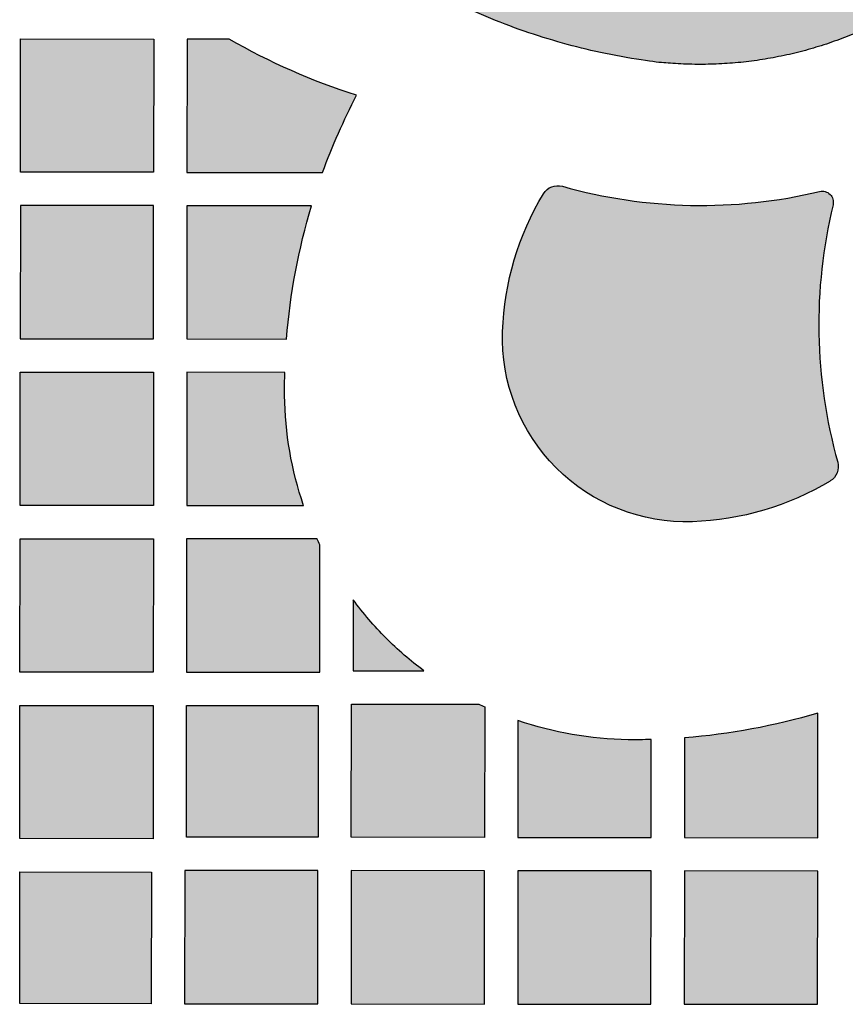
# Model space of a CAD drawing. Header units: millimetres. Extents: x -3873 to -97, y 912 to 4165.
# Tile 609 of 656: x -461 to -387, y 3800 to 3888. Entities that reach past the tile are written whole.
import ezdxf

# ---------------------------------------------------------------- set-up
doc = ezdxf.new("R2010")
doc.units = ezdxf.units.MM
doc.layers.add('pattern', color=7, linetype='Continuous', true_color=0x000000)

msp = doc.modelspace()

# ---------------------------------------------------------------- hatches: boundary and pattern name
at = {"layer": 'pattern'}
for points in [[(-434.71, 3918.476), (-434.71, 3918.437), (-434.71, 3918.398), (-434.708, 3918.358), (-434.706, 3918.319), (-434.703, 3918.279), (-434.7, 3918.24), (-434.696, 3918.2), (-434.69, 3918.161), (-434.685, 3918.122), (-434.678, 3918.082), (-434.671, 3918.043), (-434.662, 3918.004), (-434.654, 3917.965), (-434.644, 3917.927), (-434.633, 3917.888), (-434.622, 3917.85), (-434.61, 3917.812), (-434.598, 3917.774), (-434.584, 3917.737), (-434.57, 3917.7), (-434.555, 3917.663), (-434.54, 3917.627), (-434.524, 3917.591), (-434.507, 3917.555), (-434.489, 3917.52), (-434.471, 3917.485), (-434.452, 3917.451), (-434.433, 3917.417), (-434.413, 3917.384), (-434.392, 3917.351), (-434.371, 3917.319), (-434.349, 3917.287), (-433.721, 3916.406), (-433.074, 3915.535), (-432.409, 3914.673), (-431.726, 3913.823), (-431.026, 3912.984), (-430.308, 3912.157), (-429.573, 3911.342), (-428.822, 3910.54), (-428.054, 3909.752), (-427.27, 3908.977), (-426.47, 3908.217), (-425.656, 3907.471), (-424.826, 3906.741), (-423.982, 3906.027), (-423.124, 3905.329), (-422.252, 3904.647), (-421.368, 3903.982), (-420.471, 3903.335), (-419.561, 3902.706), (-418.641, 3902.094), (-417.71, 3901.501), (-416.768, 3900.926), (-415.816, 3900.37), (-414.855, 3899.833), (-413.886, 3899.316), (-412.908, 3898.818), (-411.923, 3898.339), (-410.93, 3897.881), (-409.932, 3897.442), (-408.928, 3897.024), (-407.918, 3896.626), (-406.904, 3896.248), (-406.141, 3895.982), (-405.367, 3895.735), (-404.583, 3895.507), (-403.79, 3895.299), (-402.988, 3895.11), (-402.179, 3894.942), (-401.363, 3894.794), (-400.54, 3894.668), (-399.712, 3894.563), (-398.879, 3894.481), (-398.043, 3894.42), (-397.204, 3894.381), (-396.363, 3894.364), (-395.521, 3894.371), (-394.679, 3894.399), (-393.838, 3894.45), (-392.998, 3894.524), (-392.161, 3894.62), (-391.327, 3894.738), (-390.498, 3894.878), (-389.674, 3895.04), (-388.856, 3895.224), (-388.045, 3895.429), (-387.241, 3895.655), (-386.446, 3895.901), (-385.66, 3896.167), (-384.885, 3896.453), (-384.12, 3896.758), (-383.366, 3897.081), (-382.624, 3897.422), (-381.895, 3897.781), (-381.179, 3898.156), (-381.163, 3898.165), (-381.146, 3898.173), (-381.129, 3898.181), (-381.112, 3898.189), (-381.094, 3898.197), (-381.076, 3898.204), (-381.058, 3898.211), (-381.04, 3898.218), (-381.021, 3898.224), (-381.003, 3898.231), (-380.984, 3898.236), (-380.965, 3898.242), (-380.945, 3898.247), (-380.926, 3898.251), (-380.906, 3898.255), (-380.886, 3898.259), (-380.867, 3898.263), (-380.846, 3898.266), (-380.826, 3898.269), (-380.806, 3898.271), (-380.786, 3898.273), (-380.765, 3898.274), (-380.745, 3898.275), (-380.724, 3898.276), (-380.704, 3898.276), (-380.683, 3898.276), (-380.662, 3898.275), (-380.642, 3898.274), (-380.621, 3898.273), (-380.6, 3898.271), (-380.58, 3898.268), (-380.559, 3898.266), (-380.539, 3898.262), (-380.518, 3898.259), (-380.498, 3898.255), (-380.478, 3898.25), (-380.458, 3898.245), (-380.438, 3898.24), (-380.418, 3898.234), (-380.398, 3898.228), (-380.378, 3898.222), (-380.359, 3898.215), (-380.34, 3898.208), (-380.321, 3898.2), (-380.302, 3898.192), (-380.284, 3898.184), (-380.265, 3898.175), (-380.247, 3898.166), (-380.229, 3898.156), (-380.212, 3898.147), (-380.195, 3898.137), (-380.177, 3898.126), (-380.161, 3898.116), (-380.144, 3898.105), (-380.128, 3898.094), (-380.112, 3898.082), (-380.097, 3898.071), (-380.081, 3898.059), (-380.066, 3898.046), (-380.052, 3898.034), (-380.037, 3898.022), (-380.023, 3898.009), (-380.01, 3897.996), (-379.996, 3897.983), (-376.451, 3894.431), (-376.433, 3894.413), (-376.416, 3894.394), (-376.399, 3894.375), (-376.383, 3894.356), (-376.367, 3894.336), (-376.352, 3894.315), (-376.337, 3894.294), (-376.322, 3894.273), (-376.308, 3894.251), (-376.295, 3894.229), (-376.282, 3894.206), (-376.27, 3894.183), (-376.258, 3894.16), (-376.247, 3894.136), (-376.237, 3894.112), (-376.227, 3894.088), (-376.218, 3894.063), (-376.209, 3894.039), (-376.201, 3894.014), (-376.194, 3893.989), (-376.187, 3893.963), (-376.182, 3893.938), (-376.176, 3893.913), (-376.172, 3893.887), (-376.168, 3893.862), (-376.165, 3893.836), (-376.162, 3893.81), (-376.16, 3893.785), (-376.159, 3893.759), (-376.158, 3893.734), (-376.159, 3893.709), (-376.159, 3893.684), (-376.161, 3893.659), (-376.163, 3893.633), (-376.165, 3893.608), (-376.169, 3893.583), (-376.172, 3893.558), (-376.177, 3893.532), (-376.182, 3893.507), (-376.188, 3893.482), (-376.195, 3893.457), (-376.202, 3893.432), (-376.21, 3893.407), (-376.219, 3893.383), (-376.228, 3893.358), (-376.238, 3893.334), (-376.248, 3893.31), (-376.259, 3893.286), (-376.271, 3893.263), (-376.284, 3893.24), (-376.297, 3893.217), (-376.31, 3893.195), (-376.324, 3893.173), (-376.339, 3893.152), (-376.354, 3893.131), (-376.37, 3893.11), (-376.386, 3893.09), (-376.402, 3893.07), (-376.419, 3893.051), (-376.437, 3893.032), (-376.455, 3893.014), (-376.473, 3892.996), (-376.492, 3892.979), (-376.511, 3892.963), (-377.239, 3892.36), (-377.986, 3891.773), (-378.753, 3891.203), (-379.538, 3890.652), (-380.341, 3890.119), (-381.161, 3889.605), (-381.998, 3889.112), (-382.851, 3888.64), (-383.719, 3888.19), (-384.6, 3887.763), (-385.496, 3887.359), (-386.403, 3886.978), (-387.322, 3886.622), (-388.251, 3886.291), (-389.19, 3885.985), (-390.137, 3885.705), (-391.091, 3885.451), (-392.052, 3885.223), (-393.018, 3885.022), (-393.988, 3884.847), (-394.96, 3884.699), (-395.935, 3884.577), (-396.91, 3884.483), (-397.885, 3884.415), (-398.859, 3884.373), (-399.83, 3884.358), (-400.798, 3884.369), (-401.761, 3884.406), (-402.719, 3884.468), (-403.67, 3884.554), (-404.614, 3884.666), (-405.549, 3884.801), (-407.252, 3885.096), (-408.957, 3885.442), (-410.662, 3885.841), (-412.364, 3886.292), (-414.061, 3886.796), (-415.751, 3887.352), (-417.431, 3887.962), (-419.1, 3888.625), (-420.753, 3889.341), (-422.389, 3890.108), (-424.006, 3890.927), (-425.601, 3891.797), (-427.172, 3892.717), (-428.715, 3893.685), (-430.23, 3894.702), (-431.714, 3895.764), (-433.165, 3896.872), (-434.581, 3898.023), (-435.959, 3899.215), (-437.299, 3900.447), (-438.598, 3901.717), (-439.855, 3903.023), (-441.068, 3904.362), (-442.236, 3905.734), (-443.359, 3907.134), (-444.434, 3908.562), (-445.462, 3910.015), (-446.441, 3911.49), (-447.371, 3912.985), (-448.252, 3914.498), (-449.082, 3916.027), (-449.863, 3917.569), (-449.888, 3917.622), (-449.911, 3917.676), (-449.933, 3917.731), (-449.954, 3917.786), (-449.972, 3917.842), (-449.989, 3917.899), (-450.005, 3917.956), (-450.018, 3918.014), (-450.03, 3918.072), (-450.041, 3918.13), (-450.049, 3918.189), (-450.056, 3918.248), (-450.061, 3918.307), (-450.064, 3918.366), (-450.066, 3918.424), (-450.066, 3918.542), (-450.064, 3918.6), (-450.061, 3918.659), (-450.056, 3918.718), (-450.049, 3918.777), (-450.04, 3918.835), (-450.03, 3918.894), (-450.018, 3918.952), (-450.004, 3919.01), (-449.989, 3919.067), (-449.972, 3919.124), (-449.953, 3919.18), (-449.933, 3919.235), (-449.911, 3919.29), (-449.887, 3919.344), (-449.862, 3919.397), (-449.08, 3920.938), (-448.248, 3922.466), (-447.366, 3923.978), (-446.435, 3925.473), (-445.455, 3926.947), (-444.426, 3928.399), (-443.349, 3929.826), (-442.225, 3931.225), (-441.056, 3932.596), (-439.841, 3933.934), (-438.583, 3935.239), (-437.283, 3936.508), (-435.942, 3937.739), (-434.563, 3938.93), (-433.146, 3940.079), (-431.695, 3941.186), (-430.21, 3942.247), (-428.694, 3943.262), (-427.149, 3944.229), (-425.578, 3945.147), (-423.982, 3946.016), (-422.365, 3946.834), (-420.728, 3947.6), (-419.074, 3948.314), (-417.405, 3948.975), (-415.724, 3949.584), (-414.034, 3950.139), (-412.336, 3950.641), (-410.633, 3951.091), (-408.928, 3951.488), (-407.223, 3951.833), (-405.52, 3952.126), (-404.584, 3952.26), (-403.64, 3952.371), (-402.689, 3952.457), (-401.731, 3952.518), (-400.768, 3952.554), (-399.8, 3952.564), (-398.829, 3952.548), (-397.856, 3952.506), (-396.881, 3952.437), (-395.905, 3952.341), (-394.931, 3952.219), (-393.958, 3952.07), (-392.989, 3951.895), (-392.023, 3951.692), (-391.063, 3951.464), (-390.108, 3951.209), (-389.162, 3950.927), (-388.223, 3950.621), (-387.294, 3950.289), (-386.376, 3949.932), (-385.468, 3949.551), (-384.574, 3949.146), (-383.692, 3948.718), (-382.825, 3948.267), (-381.973, 3947.794), (-381.136, 3947.301), (-380.316, 3946.787), (-379.514, 3946.253), (-378.729, 3945.7), (-377.963, 3945.13), (-377.216, 3944.543), (-376.488, 3943.939), (-376.469, 3943.923), (-376.451, 3943.905), (-376.433, 3943.888), (-376.415, 3943.87), (-376.397, 3943.851), (-376.38, 3943.832), (-376.364, 3943.812), (-376.348, 3943.792), (-376.332, 3943.771), (-376.317, 3943.75), (-376.302, 3943.729), (-376.288, 3943.707), (-376.275, 3943.684), (-376.262, 3943.662), (-376.249, 3943.638), (-376.238, 3943.615), (-376.226, 3943.591), (-376.216, 3943.567), (-376.206, 3943.543), (-376.197, 3943.519), (-376.188, 3943.494), (-376.18, 3943.469), (-376.173, 3943.445), (-376.167, 3943.419), (-376.161, 3943.394), (-376.155, 3943.369), (-376.151, 3943.344), (-376.147, 3943.319), (-376.144, 3943.293), (-376.141, 3943.268), (-376.139, 3943.243), (-376.138, 3943.218), (-376.137, 3943.193), (-376.137, 3943.167), (-376.138, 3943.142), (-376.139, 3943.117), (-376.141, 3943.091), (-376.143, 3943.066), (-376.146, 3943.04), (-376.15, 3943.014), (-376.155, 3942.989), (-376.16, 3942.963), (-376.166, 3942.938), (-376.173, 3942.913), (-376.18, 3942.888), (-376.188, 3942.863), (-376.196, 3942.838), (-376.206, 3942.814), (-376.215, 3942.789), (-376.226, 3942.766), (-376.237, 3942.742), (-376.249, 3942.718), (-376.261, 3942.695), (-376.274, 3942.673), (-376.287, 3942.651), (-376.301, 3942.629), (-376.316, 3942.607), (-376.331, 3942.586), (-376.346, 3942.566), (-376.362, 3942.546), (-376.378, 3942.526), (-376.395, 3942.507), (-376.412, 3942.489), (-376.43, 3942.471), (-379.978, 3938.922), (-379.992, 3938.909), (-380.005, 3938.896), (-380.019, 3938.883), (-380.034, 3938.871), (-380.049, 3938.858), (-380.064, 3938.846), (-380.079, 3938.834), (-380.094, 3938.823), (-380.11, 3938.811), (-380.127, 3938.8), (-380.143, 3938.789), (-380.16, 3938.779), (-380.177, 3938.768), (-380.194, 3938.758), (-380.212, 3938.749), (-380.23, 3938.739), (-380.248, 3938.73), (-380.266, 3938.722), (-380.285, 3938.713), (-380.303, 3938.705), (-380.322, 3938.698), (-380.341, 3938.69), (-380.361, 3938.683), (-380.38, 3938.677), (-380.4, 3938.671), (-380.42, 3938.665), (-380.44, 3938.66), (-380.46, 3938.655), (-380.48, 3938.651), (-380.501, 3938.647), (-380.521, 3938.643), (-380.542, 3938.64), (-380.562, 3938.637), (-380.583, 3938.635), (-380.603, 3938.633), (-380.624, 3938.631), (-380.645, 3938.63), (-380.665, 3938.63), (-380.686, 3938.629), (-380.707, 3938.63), (-380.727, 3938.63), (-380.748, 3938.631), (-380.768, 3938.633), (-380.788, 3938.635), (-380.809, 3938.637), (-380.829, 3938.64), (-380.849, 3938.643), (-380.869, 3938.646), (-380.889, 3938.65), (-380.908, 3938.654), (-380.928, 3938.659), (-380.947, 3938.664), (-380.966, 3938.669), (-380.985, 3938.675), (-381.004, 3938.681), (-381.022, 3938.688), (-381.04, 3938.694), (-381.059, 3938.701), (-381.076, 3938.709), (-381.094, 3938.717), (-381.111, 3938.724), (-381.128, 3938.733), (-381.145, 3938.741), (-381.162, 3938.75), (-381.877, 3939.126), (-382.606, 3939.485), (-383.347, 3939.827), (-384.101, 3940.151), (-384.866, 3940.456), (-385.641, 3940.743), (-386.426, 3941.01), (-387.221, 3941.256), (-388.024, 3941.483), (-388.835, 3941.689), (-389.653, 3941.873), (-390.477, 3942.036), (-391.307, 3942.177), (-392.14, 3942.296), (-392.977, 3942.392), (-393.817, 3942.467), (-394.658, 3942.519), (-395.5, 3942.548), (-396.342, 3942.555), (-397.183, 3942.539), (-398.022, 3942.501), (-398.859, 3942.441), (-399.691, 3942.359), (-400.519, 3942.255), (-401.342, 3942.129), (-402.158, 3941.982), (-402.968, 3941.815), (-403.77, 3941.627), (-404.563, 3941.419), (-405.347, 3941.192), (-406.121, 3940.945), (-406.885, 3940.681), (-407.899, 3940.303), (-408.909, 3939.906), (-409.914, 3939.488), (-410.913, 3939.051), (-411.905, 3938.593), (-412.891, 3938.116), (-413.869, 3937.619), (-414.839, 3937.102), (-415.8, 3936.566), (-416.752, 3936.011), (-417.695, 3935.437), (-418.627, 3934.845), (-419.548, 3934.234), (-420.457, 3933.605), (-421.355, 3932.958), (-422.24, 3932.295), (-423.112, 3931.614), (-423.971, 3930.916), (-424.816, 3930.203), (-425.646, 3929.473), (-426.461, 3928.729), (-427.262, 3927.969), (-428.046, 3927.195), (-428.815, 3926.407), (-429.567, 3925.606), (-430.303, 3924.792), (-431.021, 3923.965), (-431.722, 3923.127), (-432.406, 3922.277), (-433.071, 3921.416), (-433.719, 3920.546), (-434.348, 3919.665), (-434.37, 3919.633), (-434.391, 3919.601), (-434.412, 3919.568), (-434.432, 3919.535), (-434.451, 3919.501), (-434.47, 3919.467), (-434.488, 3919.432), (-434.506, 3919.397), (-434.523, 3919.362), (-434.539, 3919.326), (-434.555, 3919.289), (-434.569, 3919.252), (-434.584, 3919.215), (-434.597, 3919.178), (-434.61, 3919.14), (-434.622, 3919.102), (-434.633, 3919.064), (-434.643, 3919.026), (-434.653, 3918.987), (-434.662, 3918.948), (-434.67, 3918.909), (-434.678, 3918.87), (-434.684, 3918.831), (-434.69, 3918.792), (-434.695, 3918.752), (-434.7, 3918.713), (-434.703, 3918.673), (-434.706, 3918.634), (-434.708, 3918.594), (-434.709, 3918.555), (-434.71, 3918.516)], [(-449.119, 3886.642), (-449.13, 3874.642), (-461.13, 3874.653), (-461.119, 3886.652)], [(-430.853, 3881.58), (-432.342, 3882.073), (-433.818, 3882.608), (-435.28, 3883.182), (-436.727, 3883.796), (-438.157, 3884.45), (-439.568, 3885.141), (-440.959, 3885.87), (-442.328, 3886.636), (-446.119, 3886.639), (-446.13, 3874.639), (-433.912, 3874.629), (-433.234, 3876.403), (-432.498, 3878.155), (-431.704, 3879.882)], [(-387.949, 3871.713), (-388.267, 3870.296), (-388.541, 3868.866), (-388.77, 3867.423), (-388.953, 3865.97), (-389.09, 3864.509), (-389.181, 3863.042), (-389.224, 3861.571), (-389.221, 3860.099), (-389.17, 3858.628), (-389.073, 3857.16), (-388.928, 3855.697), (-388.738, 3854.242), (-388.501, 3852.797), (-388.22, 3851.363), (-387.894, 3849.944), (-387.524, 3848.54), (-387.517, 3848.513), (-387.51, 3848.485), (-387.503, 3848.457), (-387.497, 3848.428), (-387.492, 3848.4), (-387.487, 3848.371), (-387.483, 3848.341), (-387.479, 3848.312), (-387.476, 3848.282), (-387.473, 3848.253), (-387.471, 3848.223), (-387.47, 3848.192), (-387.469, 3848.162), (-387.469, 3848.132), (-387.469, 3848.101), (-387.47, 3848.07), (-387.472, 3848.039), (-387.474, 3848.009), (-387.477, 3847.978), (-387.481, 3847.947), (-387.485, 3847.916), (-387.49, 3847.885), (-387.495, 3847.854), (-387.501, 3847.823), (-387.508, 3847.793), (-387.516, 3847.762), (-387.524, 3847.732), (-387.533, 3847.701), (-387.542, 3847.671), (-387.552, 3847.641), (-387.563, 3847.612), (-387.574, 3847.582), (-387.586, 3847.553), (-387.599, 3847.524), (-387.612, 3847.495), (-387.626, 3847.467), (-387.64, 3847.438), (-387.655, 3847.411), (-387.671, 3847.383), (-387.687, 3847.356), (-387.704, 3847.33), (-387.721, 3847.303), (-387.738, 3847.277), (-387.756, 3847.252), (-387.775, 3847.227), (-387.794, 3847.203), (-387.813, 3847.179), (-387.833, 3847.155), (-387.854, 3847.132), (-387.874, 3847.11), (-387.895, 3847.087), (-387.917, 3847.066), (-387.939, 3847.045), (-387.961, 3847.025), (-387.983, 3847.005), (-388.006, 3846.985), (-388.029, 3846.966), (-388.052, 3846.948), (-388.075, 3846.931), (-388.099, 3846.913), (-388.123, 3846.897), (-388.147, 3846.881), (-388.171, 3846.865), (-388.195, 3846.85), (-388.896, 3846.443), (-389.612, 3846.057), (-390.343, 3845.693), (-391.086, 3845.351), (-391.841, 3845.033), (-392.607, 3844.738), (-393.383, 3844.467), (-394.168, 3844.222), (-394.96, 3844.001), (-395.758, 3843.806), (-396.562, 3843.637), (-397.369, 3843.494), (-398.179, 3843.376), (-398.989, 3843.285), (-399.8, 3843.22), (-400.61, 3843.18), (-401.023, 3843.171), (-401.439, 3843.173), (-401.856, 3843.186), (-402.274, 3843.208), (-402.693, 3843.242), (-403.113, 3843.287), (-403.533, 3843.342), (-403.953, 3843.408), (-404.372, 3843.485), (-404.79, 3843.574), (-405.206, 3843.673), (-405.62, 3843.783), (-406.032, 3843.904), (-406.441, 3844.036), (-406.846, 3844.178), (-407.248, 3844.331), (-407.646, 3844.494), (-408.04, 3844.668), (-408.428, 3844.851), (-408.811, 3845.045), (-409.189, 3845.248), (-409.56, 3845.46), (-409.925, 3845.681), (-410.284, 3845.912), (-410.635, 3846.15), (-410.98, 3846.397), (-411.316, 3846.652), (-411.645, 3846.914), (-411.966, 3847.183), (-412.279, 3847.46), (-412.583, 3847.742), (-412.879, 3848.031), (-413.167, 3848.327), (-413.449, 3848.632), (-413.725, 3848.945), (-413.994, 3849.267), (-414.256, 3849.596), (-414.51, 3849.933), (-414.756, 3850.278), (-414.994, 3850.63), (-415.224, 3850.989), (-415.444, 3851.354), (-415.656, 3851.726), (-415.858, 3852.104), (-416.051, 3852.488), (-416.234, 3852.876), (-416.407, 3853.27), (-416.569, 3853.668), (-416.722, 3854.07), (-416.863, 3854.476), (-416.994, 3854.885), (-417.114, 3855.297), (-417.224, 3855.712), (-417.322, 3856.128), (-417.41, 3856.546), (-417.486, 3856.965), (-417.552, 3857.385), (-417.607, 3857.805), (-417.65, 3858.225), (-417.683, 3858.644), (-417.705, 3859.063), (-417.717, 3859.48), (-417.718, 3859.895), (-417.709, 3860.309), (-417.668, 3861.118), (-417.601, 3861.929), (-417.508, 3862.74), (-417.389, 3863.549), (-417.245, 3864.356), (-417.074, 3865.159), (-416.878, 3865.957), (-416.656, 3866.749), (-416.409, 3867.533), (-416.137, 3868.309), (-415.841, 3869.074), (-415.521, 3869.829), (-415.178, 3870.572), (-414.812, 3871.301), (-414.425, 3872.017), (-414.017, 3872.717), (-414.002, 3872.741), (-413.986, 3872.765), (-413.97, 3872.789), (-413.954, 3872.813), (-413.936, 3872.837), (-413.919, 3872.86), (-413.9, 3872.883), (-413.881, 3872.906), (-413.862, 3872.929), (-413.842, 3872.951), (-413.822, 3872.973), (-413.801, 3872.995), (-413.779, 3873.016), (-413.757, 3873.037), (-413.734, 3873.058), (-413.711, 3873.078), (-413.688, 3873.098), (-413.664, 3873.118), (-413.639, 3873.137), (-413.614, 3873.155), (-413.589, 3873.173), (-413.563, 3873.191), (-413.537, 3873.208), (-413.51, 3873.224), (-413.483, 3873.24), (-413.456, 3873.256), (-413.428, 3873.271), (-413.4, 3873.285), (-413.371, 3873.299), (-413.342, 3873.312), (-413.313, 3873.324), (-413.284, 3873.336), (-413.254, 3873.348), (-413.225, 3873.358), (-413.195, 3873.368), (-413.165, 3873.378), (-413.134, 3873.387), (-413.104, 3873.395), (-413.073, 3873.402), (-413.042, 3873.409), (-413.012, 3873.415), (-412.981, 3873.421), (-412.95, 3873.426), (-412.919, 3873.43), (-412.888, 3873.433), (-412.857, 3873.436), (-412.826, 3873.438), (-412.796, 3873.44), (-412.765, 3873.441), (-412.734, 3873.441), (-412.704, 3873.441), (-412.674, 3873.44), (-412.643, 3873.439), (-412.613, 3873.437), (-412.583, 3873.434), (-412.554, 3873.431), (-412.524, 3873.427), (-412.495, 3873.422), (-412.466, 3873.417), (-412.438, 3873.412), (-412.409, 3873.406), (-412.381, 3873.399), (-412.353, 3873.392), (-412.326, 3873.385), (-410.923, 3873.013), (-409.504, 3872.685), (-408.071, 3872.401), (-406.626, 3872.162), (-405.171, 3871.968), (-403.709, 3871.822), (-402.241, 3871.721), (-400.77, 3871.668), (-399.298, 3871.662), (-397.827, 3871.703), (-396.36, 3871.791), (-394.898, 3871.926), (-393.445, 3872.107), (-392.002, 3872.333), (-390.571, 3872.604), (-389.154, 3872.919), (-389.124, 3872.926), (-389.094, 3872.932), (-389.063, 3872.937), (-389.032, 3872.941), (-389.001, 3872.944), (-388.969, 3872.946), (-388.937, 3872.947), (-388.905, 3872.947), (-388.873, 3872.946), (-388.841, 3872.944), (-388.809, 3872.94), (-388.777, 3872.936), (-388.745, 3872.931), (-388.713, 3872.925), (-388.681, 3872.917), (-388.649, 3872.909), (-388.618, 3872.9), (-388.587, 3872.889), (-388.557, 3872.878), (-388.527, 3872.865), (-388.497, 3872.852), (-388.468, 3872.838), (-388.439, 3872.823), (-388.412, 3872.807), (-388.384, 3872.79), (-388.358, 3872.773), (-388.332, 3872.754), (-388.307, 3872.735), (-388.282, 3872.716), (-388.259, 3872.695), (-388.236, 3872.675), (-388.214, 3872.653), (-388.193, 3872.631), (-388.172, 3872.608), (-388.152, 3872.585), (-388.132, 3872.56), (-388.113, 3872.535), (-388.095, 3872.509), (-388.077, 3872.483), (-388.061, 3872.455), (-388.045, 3872.427), (-388.03, 3872.399), (-388.015, 3872.37), (-388.002, 3872.34), (-387.99, 3872.31), (-387.979, 3872.28), (-387.968, 3872.249), (-387.959, 3872.217), (-387.951, 3872.186), (-387.943, 3872.154), (-387.937, 3872.122), (-387.932, 3872.09), (-387.928, 3872.058), (-387.925, 3872.026), (-387.923, 3871.993), (-387.922, 3871.961), (-387.922, 3871.929), (-387.923, 3871.898), (-387.925, 3871.866), (-387.928, 3871.835), (-387.932, 3871.804), (-387.937, 3871.773), (-387.943, 3871.742)], [(-449.132, 3871.642), (-461.132, 3871.652), (-461.143, 3859.652), (-449.143, 3859.642)], [(-434.907, 3871.629), (-446.132, 3871.639), (-446.143, 3859.639), (-437.163, 3859.631), (-437.022, 3861.152), (-436.841, 3862.67), (-436.619, 3864.183), (-436.356, 3865.691), (-436.053, 3867.191), (-435.711, 3868.682), (-435.329, 3870.162)], [(-461.145, 3856.652), (-449.146, 3856.642), (-449.156, 3844.642), (-461.156, 3844.653)], [(-437.337, 3854.558), (-437.338, 3855.595), (-437.32, 3856.631), (-446.145, 3856.639), (-446.156, 3844.64), (-435.624, 3844.63), (-435.823, 3845.228), (-436.011, 3845.831), (-436.186, 3846.438), (-436.35, 3847.048), (-436.501, 3847.663), (-436.64, 3848.281), (-436.766, 3848.902), (-436.88, 3849.525), (-436.982, 3850.151), (-437.071, 3850.778), (-437.147, 3851.407), (-437.21, 3852.036), (-437.261, 3852.667), (-437.299, 3853.297), (-437.324, 3853.928)], [(-461.159, 3841.652), (-449.159, 3841.642), (-449.169, 3829.642), (-461.169, 3829.652)], [(-434.414, 3841.629), (-446.158, 3841.639), (-446.169, 3829.639), (-434.169, 3829.629), (-434.159, 3841.092)], [(-424.788, 3829.768), (-425.239, 3830.109), (-425.684, 3830.459), (-426.123, 3830.817), (-426.555, 3831.182), (-426.981, 3831.556), (-427.4, 3831.937), (-427.812, 3832.325), (-428.216, 3832.721), (-428.611, 3833.126), (-428.999, 3833.538), (-429.379, 3833.958), (-429.752, 3834.384), (-430.116, 3834.818), (-430.474, 3835.257), (-430.822, 3835.703), (-431.163, 3836.154), (-431.169, 3829.773)], [(-461.172, 3826.652), (-449.172, 3826.642), (-449.182, 3814.642), (-461.182, 3814.652)], [(-434.319, 3826.629), (-434.329, 3814.776), (-446.182, 3814.786), (-446.172, 3826.639)], [(-419.319, 3826.507), (-419.329, 3814.763), (-431.329, 3814.773), (-431.318, 3826.773), (-419.856, 3826.763)], [(-404.321, 3823.575), (-405.358, 3823.559), (-406.395, 3823.562), (-407.025, 3823.576), (-407.655, 3823.602), (-408.286, 3823.641), (-408.916, 3823.693), (-409.546, 3823.757), (-410.174, 3823.835), (-410.801, 3823.925), (-411.427, 3824.027), (-412.05, 3824.142), (-412.671, 3824.27), (-413.288, 3824.41), (-413.903, 3824.562), (-414.513, 3824.727), (-415.12, 3824.903), (-415.722, 3825.092), (-416.319, 3825.292), (-416.329, 3814.76), (-404.329, 3814.75)], [(-389.319, 3825.962), (-390.788, 3825.543), (-392.268, 3825.163), (-393.76, 3824.823), (-395.26, 3824.523), (-396.768, 3824.263), (-398.282, 3824.044), (-399.8, 3823.865), (-401.321, 3823.727), (-401.329, 3814.747), (-389.329, 3814.737)], [(-434.342, 3799.776), (-434.332, 3811.776), (-446.331, 3811.786), (-446.342, 3799.786)], [(-449.342, 3799.789), (-461.195, 3799.799), (-461.185, 3811.652), (-449.332, 3811.642)], [(-419.342, 3799.763), (-419.331, 3811.763), (-431.331, 3811.773), (-431.342, 3799.773)], [(-404.342, 3799.75), (-404.332, 3811.75), (-416.331, 3811.76), (-416.342, 3799.76)], [(-389.342, 3799.737), (-389.331, 3811.737), (-401.332, 3811.747), (-401.342, 3799.747)]]:
    msp.add_hatch(color=256, dxfattribs=at).paths.add_polyline_path(points, flags=0)

# ---------------------------------------------------------------- linework, layer by layer
for points in [[(-449.119, 3886.642), (-449.13, 3874.642), (-461.13, 3874.653), (-461.119, 3886.652)], [(-449.132, 3871.642), (-461.132, 3871.652), (-461.143, 3859.652), (-449.143, 3859.642)], [(-461.145, 3856.652), (-449.146, 3856.642), (-449.156, 3844.642), (-461.156, 3844.653)], [(-461.159, 3841.652), (-449.159, 3841.642), (-449.169, 3829.642), (-461.169, 3829.652)], [(-461.172, 3826.652), (-449.172, 3826.642), (-449.182, 3814.642), (-461.182, 3814.652)], [(-434.319, 3826.629), (-434.329, 3814.776), (-446.182, 3814.786), (-446.172, 3826.639)], [(-434.342, 3799.776), (-434.332, 3811.776), (-446.331, 3811.786), (-446.342, 3799.786)], [(-449.342, 3799.789), (-461.195, 3799.799), (-461.185, 3811.652), (-449.332, 3811.642)], [(-419.342, 3799.763), (-419.331, 3811.763), (-431.331, 3811.773), (-431.342, 3799.773)], [(-404.342, 3799.75), (-404.332, 3811.75), (-416.331, 3811.76), (-416.342, 3799.76)], [(-389.342, 3799.737), (-389.331, 3811.737), (-401.332, 3811.747), (-401.342, 3799.747)]]:
    msp.add_lwpolyline(points, close=True, dxfattribs=at)
for points in [[(-442.328, 3886.636), (-446.119, 3886.639), (-446.13, 3874.639), (-433.912, 3874.629)], [(-434.907, 3871.629), (-446.132, 3871.639), (-446.143, 3859.639), (-437.163, 3859.631)], [(-437.32, 3856.631), (-446.145, 3856.639), (-446.156, 3844.64), (-435.624, 3844.63)], [(-434.414, 3841.629), (-446.158, 3841.639), (-446.169, 3829.639), (-434.169, 3829.629), (-434.159, 3841.092)], [(-431.163, 3836.154), (-431.169, 3829.773), (-424.788, 3829.768)], [(-419.319, 3826.507), (-419.329, 3814.763), (-431.329, 3814.773), (-431.318, 3826.773), (-419.856, 3826.763)], [(-416.319, 3825.292), (-416.329, 3814.76), (-404.329, 3814.75), (-404.321, 3823.575)], [(-401.321, 3823.727), (-401.329, 3814.747), (-389.329, 3814.737), (-389.319, 3825.962)]]:
    msp.add_lwpolyline(points, dxfattribs=at)
at = {"layer": 'pattern', "extrusion": (0, 0, -1)}
for centre, radius, start, end in [((413.381, 3936.783), 57.902, 287.56289, 299.99516), ((380.185, 3855.133), 57.155, 19.94435, 27.56325), ((412.733, 3871.941), 1.5, 31.13839, 105.74876), ((388.922, 3871.947), 1, 76.55362, 135.04993), ((391.991, 3859.41), 25.733, 2.00098, 31.13839), ((388.922, 3871.947), 1, 135.04993, 193.54624), ((380.185, 3855.133), 57.155, 4.51428, 16.77598), ((401.159, 3859.73), 16.56, 315.04993, 2.00098), ((380.185, 3855.133), 57.155, 359.42382, 1.50248), ((405.877, 3854.874), 31.462, 340.99771, 359.42383), ((388.969, 3848.136), 1.5, 164.3511, 238.96147), ((401.159, 3859.73), 16.56, 268.09888, 315.04993), ((401.464, 3868.899), 25.733, 238.96147, 268.09888), ((405.877, 3854.874), 31.462, 334.01861, 335.10215), ((405.877, 3854.874), 31.462, 315.23888, 323.48668), ((406.024, 3855.021), 31.462, 306.61318, 314.86098), ((406.024, 3855.021), 31.462, 270.67603, 289.10215), ((405.72, 3880.713), 57.155, 253.32388, 265.58558), ((405.72, 3880.713), 57.155, 268.59738, 270.67604)]:
    msp.add_arc(centre, radius, start, end, dxfattribs=at)
at = {"layer": 'pattern'}
for centre, radius, start, end in [((-399.846, 3917.639), 45.98, 254.25123, 283.44635), ((-343.249, 3860.943), 45.98, 166.45379, 195.6489), ((-406.024, 3855.021), 31.462, 243.91875, 245.00229)]:
    msp.add_arc(centre, radius, start, end, dxfattribs=at)
msp.add_rational_spline([(-434.71, 3918.476), (-434.72, 3917.817), (-434.349, 3917.287), (-423.957, 3902.423), (-406.904, 3896.248), (-393.614, 3891.435), (-381.179, 3898.156), (-380.523, 3898.511), (-379.996, 3897.983), (-378.223, 3896.207), (-376.451, 3894.431), (-376.141, 3894.121), (-376.159, 3893.684), (-376.177, 3893.246), (-376.511, 3892.963), (-389.154, 3882.209), (-405.549, 3884.801), (-436.233, 3889.653), (-449.863, 3917.569), (-450.074, 3918.002), (-450.065, 3918.483)], [1, 0.951523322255, 1, 0.953366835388, 1, 0.912480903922, 1, 0.801557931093, 1, 1, 1, 0.916069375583, 1, 0.916069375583, 1, 0.908624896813, 1, 0.887050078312, 1, 0.972223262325, 1], degree=2, knots=[356.705672, 356.705672, 356.705672, 357.956252, 357.956252, 393.085491, 393.085491, 419.66089, 419.66089, 420.94269, 420.94269, 425.96116, 425.96116, 426.78642, 426.78642, 427.61168, 427.61168, 458.729077, 458.729077, 516.015482, 516.015482, 516.960469, 516.960469, 516.960469], dxfattribs=at)

doc.saveas('drawing.dxf')
